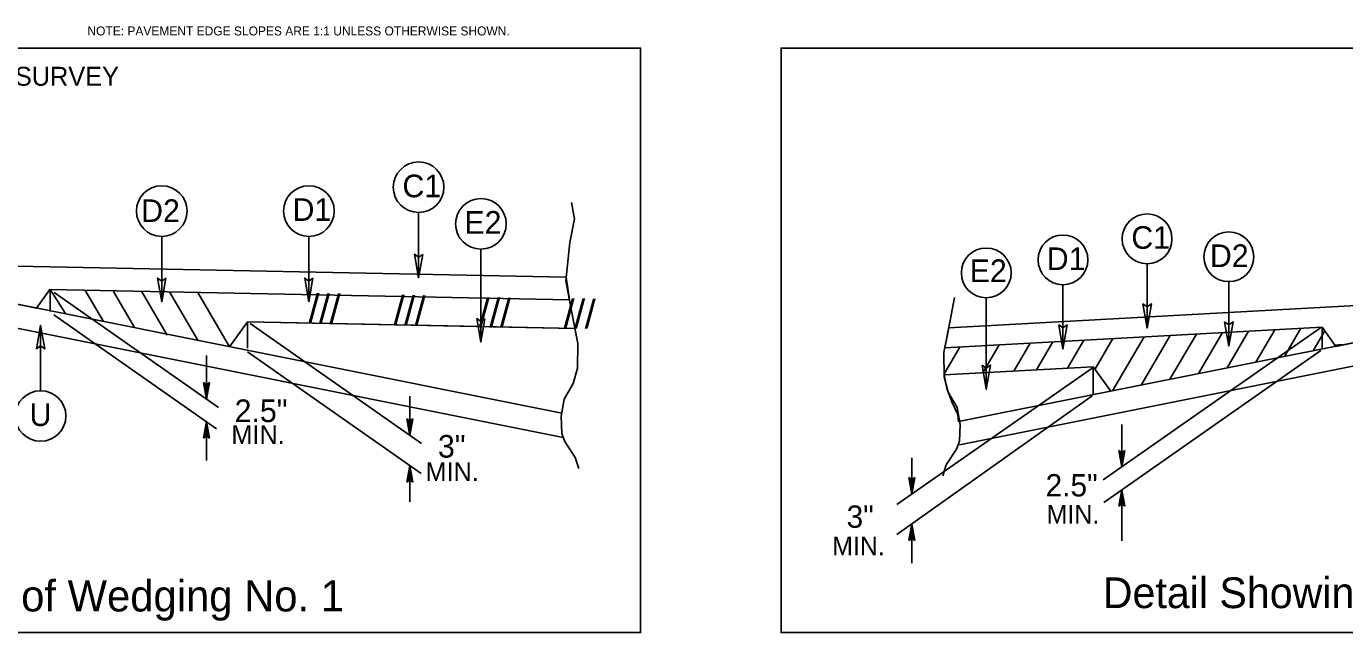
# Model space of a CAD drawing. Extents: x 958711 to 962106, y 831169 to 840840.
# Drawn here: x 959328.8 to 959817.9, y 840247 to 840472.1 of the extents above; entities that cross this region are included whole.
import ezdxf

# ---------------------------------------------------------------- set-up
doc = ezdxf.new("R2010")
doc.units = 0
for name, color, linetype in [('Old_Level_1', 7, 'Continuous'), ('Old_Level_4', 7, 'Continuous'), ('Old_Level_5', 7, 'Continuous'), ('Prop Lane Arrow CELL', 7, 'Continuous'), ('Prop Pavement Schedule Description CELL', 7, 'Continuous'), ('Sheet Typical CELL', 7, 'Continuous'), ('Typical Detail Wedge1 CELL', 7, 'Continuous'), ('Typical ID Circle CELL', 7, 'Continuous'), ('Typical Shoulder Slope CELL', 7, 'Continuous'), ('Typical Terminator CELL', 7, 'Continuous'), ('Typical Text General CELL', 7, 'Continuous'), ('Typical Text ID Circle CELL', 7, 'Continuous'), ('Typical Text Label CELL', 7, 'Continuous')]:
    doc.layers.add(name, color=color, linetype=linetype)

msp = doc.modelspace()

# ---------------------------------------------------------------- linework, layer by layer
at = {"layer": 'Old_Level_1'}
for points in [[(959084.57, 840464.04), (959556.67, 840464.04), (959556.67, 840247.03), (959084.57, 840247.03)], [(960172.3, 840464.04), (959608.85, 840464.04), (959608.85, 840247.03), (960172.3, 840247.03)]]:
    msp.add_lwpolyline(points, close=True, dxfattribs=at)
at = {"layer": 'Old_Level_4'}
for p, q in [((959474.36, 840403.02), (959474.36, 840378.76)), ((959379.05, 840394.16), (959379.05, 840369.91)), ((959433.64, 840394.16), (959433.64, 840369.91)), ((959497.47, 840389.41), (959497.47, 840354.91)), ((959334.11, 840336.85), (959334.11, 840361.11))]:
    msp.add_line(p, q, dxfattribs=at)
for centre in [(959474.36, 840412.4), (959379.05, 840403.55), (959433.64, 840403.55), (959497.46, 840398.79), (959334.11, 840327.47)]:
    msp.add_circle(centre, 9.39, dxfattribs=at)
at = {"layer": 'Typical Detail Wedge1 CELL'}
for p, q in [((959880.37, 840371.66), (959671.01, 840360.17)), ((959880.37, 840371.66), (959671.01, 840360.17)), ((959880.37, 840366.48), (959675.26, 840325.55)), ((959814.59, 840353.31), (959880.37, 840366.48)), ((959809.55, 840360.45), (959669.52, 840352.76)), ((959669.52, 840352.76), (959809.55, 840360.45)), ((959809.55, 840360.45), (959814.59, 840353.31)), ((959809.55, 840360.45), (959809.55, 840352.35)), ((959809.55, 840360.45), (959814.59, 840353.31)), ((959671.01, 840360.17), (959669.52, 840352.76)), ((959880.37, 840357.81), (959675, 840316.73)), ((959721.17, 840355.59), (959715.1, 840345.18)), ((959731.96, 840356.19), (959725.28, 840344.75)), ((959808.95, 840360.21), (959728.29, 840303.72)), ((959743.48, 840356.82), (959731.82, 840336.85)), ((959742.46, 840338.97), (959753.19, 840357.35)), ((959762.89, 840357.89), (959753.08, 840341.08)), ((959772.59, 840358.42), (959763.72, 840343.2)), ((959782.29, 840358.96), (959774.34, 840345.32)), ((959791.99, 840359.49), (959784.98, 840347.44)), ((959801.69, 840360.02), (959795.6, 840349.56)), ((959806.23, 840351.68), (959810.53, 840359.06)), ((959675.1, 840353.06), (959669.33, 840343.17)), ((959689.67, 840353.86), (959683.62, 840343.5)), ((959701.2, 840354.5), (959695.13, 840344.11)), ((959709.66, 840354.99), (959703.58, 840344.56)), ((959809.11, 840351.74), (959728.62, 840295.39)), ((959817.03, 840353.96), (959814.24, 840353.81)), ((959724.61, 840345.69), (959669.34, 840342.74)), ((959724.61, 840345.69), (959731.12, 840336.7)), ((959724.61, 840345.69), (959724.61, 840335.45)), ((959795.6, 840349.56), (959795.96, 840350.19)), ((959724.23, 840345.25), (959651.73, 840294.57)), ((959669.34, 840342.74), (959670.37, 840337.65)), ((959670.37, 840337.65), (959672.23, 840332.7)), ((959724.23, 840334.99), (959651.76, 840283.48)), ((959672.23, 840332.7), (959674.39, 840328.07)), ((959674.39, 840328.07), (959674.7, 840325.28)), ((959735.25, 840324.35), (959735.25, 840308.59)), ((959657.34, 840311.9), (959657.34, 840298.49)), ((959735.25, 840308.59), (959734.17, 840314.67)), ((959734.17, 840314.67), (959735.25, 840313.88)), ((959734.32, 840314.56), (959735.25, 840308.59)), ((959735.25, 840308.59), (959734.48, 840314.45)), ((959734.63, 840314.33), (959735.25, 840308.59)), ((959735.25, 840308.59), (959734.78, 840314.22)), ((959734.93, 840314.11), (959735.25, 840308.59)), ((959735.25, 840308.59), (959735.09, 840314)), ((959735.25, 840308.59), (959736.33, 840314.67)), ((959735.25, 840313.88), (959736.33, 840314.67)), ((959735.25, 840308.59), (959736.16, 840314.56)), ((959736.01, 840314.45), (959735.25, 840308.59)), ((959735.25, 840308.59), (959735.85, 840314.33)), ((959735.7, 840314.22), (959735.25, 840308.59)), ((959735.25, 840308.59), (959735.55, 840314.11)), ((959735.4, 840314), (959735.25, 840308.59)), ((959735.25, 840313.88), (959735.25, 840308.59)), ((959657.34, 840298.49), (959656.26, 840304.58)), ((959656.26, 840304.58), (959657.34, 840303.79)), ((959656.42, 840304.46), (959657.34, 840298.49)), ((959657.34, 840298.49), (959656.57, 840304.35)), ((959656.72, 840304.23), (959657.34, 840298.49)), ((959657.34, 840298.49), (959656.87, 840304.12)), ((959657.03, 840304.01), (959657.34, 840298.49)), ((959657.34, 840298.49), (959657.18, 840303.9)), ((959657.34, 840298.49), (959658.42, 840304.58)), ((959657.34, 840303.79), (959658.42, 840304.58)), ((959657.34, 840298.49), (959658.26, 840304.46)), ((959658.11, 840304.35), (959657.34, 840298.49)), ((959657.34, 840298.49), (959657.95, 840304.23)), ((959657.8, 840304.12), (959657.34, 840298.49)), ((959657.34, 840298.49), (959657.65, 840304.01)), ((959657.5, 840303.9), (959657.34, 840298.49)), ((959657.34, 840303.79), (959657.34, 840298.49)), ((959735.25, 840300.03), (959734.17, 840293.94)), ((959735.25, 840300.03), (959734.32, 840294.05)), ((959734.48, 840294.17), (959735.25, 840300.03)), ((959735.25, 840300.03), (959734.63, 840294.28)), ((959734.78, 840294.4), (959735.25, 840300.03)), ((959735.25, 840300.03), (959734.93, 840294.51)), ((959735.09, 840294.62), (959735.25, 840300.03)), ((959735.25, 840300.03), (959735.25, 840281.16)), ((959735.25, 840300.03), (959736.31, 840293.94)), ((959736.16, 840294.05), (959735.25, 840300.03)), ((959735.25, 840300.03), (959736.01, 840294.17)), ((959735.85, 840294.28), (959735.25, 840300.03)), ((959735.25, 840300.03), (959735.7, 840294.4)), ((959735.55, 840294.51), (959735.25, 840300.03)), ((959735.25, 840300.03), (959735.4, 840294.62)), ((959735.25, 840294.74), (959735.25, 840300.03)), ((959735.25, 840294.74), (959734.17, 840293.94)), ((959736.31, 840293.94), (959735.25, 840294.74)), ((959657.34, 840287.39), (959656.26, 840281.3)), ((959657.34, 840287.39), (959656.42, 840281.41)), ((959656.57, 840281.53), (959657.34, 840287.39)), ((959657.34, 840287.39), (959656.72, 840281.64)), ((959656.87, 840281.76), (959657.34, 840287.39)), ((959657.34, 840287.39), (959657.03, 840281.87)), ((959657.18, 840281.98), (959657.34, 840287.39)), ((959657.34, 840287.39), (959657.34, 840272.82)), ((959657.34, 840287.39), (959658.41, 840281.3)), ((959658.26, 840281.41), (959657.34, 840287.39)), ((959657.34, 840287.39), (959658.11, 840281.53)), ((959657.95, 840281.64), (959657.34, 840287.39)), ((959657.34, 840287.39), (959657.8, 840281.76)), ((959657.65, 840281.87), (959657.34, 840287.39)), ((959657.34, 840287.39), (959657.5, 840281.98)), ((959657.34, 840282.1), (959657.34, 840287.39)), ((959657.34, 840282.1), (959656.26, 840281.3)), ((959658.41, 840281.3), (959657.34, 840282.1))]:
    msp.add_line(p, q, dxfattribs=at)
msp.add_lwpolyline([(959673.11, 840371.42), (959671.55, 840362.91), (959669.17, 840350.98), (959669.35, 840341.98), (959670.82, 840336.3), (959674.13, 840330.6), (959675.23, 840324.36), (959675.04, 840318.12), (959673.94, 840315.18), (959670.09, 840309.3), (959668.8, 840305.26)], dxfattribs=at)
at = {"layer": 'Typical ID Circle CELL'}
for p, q in [((959744.6, 840384.01), (959744.6, 840360.12)), ((959713.39, 840376.18), (959713.39, 840352.28)), ((959774.9, 840377.33), (959774.9, 840353.44)), ((959684.95, 840371.35), (959684.95, 840337.37))]:
    msp.add_line(p, q, dxfattribs=at)
for centre in [(959744.6, 840393.25), (959713.4, 840385.42), (959774.91, 840386.58), (959684.95, 840380.58)]:
    msp.add_circle(centre, 9.24, dxfattribs=at)
at = {"layer": 'Typical Shoulder Slope CELL'}
for p, q in [((959318.9, 840383.23), (959529.06, 840379.04)), ((959318.92, 840383.23), (959529.06, 840379.04)), ((959529.06, 840379.04), (959530.27, 840370.59)), ((959318.59, 840370.32), (959527.49, 840328.53)), ((959332.62, 840367.53), (959318.59, 840370.32)), ((959337.5, 840374.45), (959332.62, 840367.53)), ((959337.5, 840374.45), (959332.62, 840367.53)), ((959337.19, 840374.29), (959337.49, 840374.28)), ((959337.5, 840374.45), (959530.27, 840370.59)), ((959530.27, 840370.59), (959337.5, 840374.45)), ((959343.32, 840365.46), (959337.62, 840374.37)), ((959337.62, 840374.37), (959337.62, 840366.31)), ((959339.1, 840373.33), (959400.11, 840330.6)), ((959350.58, 840374.28), (959357.44, 840362.53)), ((959361.13, 840373.74), (959368.99, 840360.27)), ((959371.59, 840373.76), (959381.08, 840357.5)), ((959381.97, 840373.56), (959392.55, 840355.41)), ((959392.47, 840373.34), (959404.23, 840353.18)), ((959318.99, 840361.32), (959528.04, 840319.5)), ((959339.02, 840365.02), (959399.43, 840322.73)), ((959410.84, 840362.44), (959404.23, 840353.18)), ((959404.25, 840353.18), (959410.84, 840362.44)), ((959410.84, 840362.44), (959532.31, 840360.01)), ((959410.84, 840362.44), (959410.84, 840352.59)), ((959497.47, 840360.7), (959410.84, 840362.44)), ((959411.82, 840361.76), (959475.43, 840317.21)), ((959532.31, 840360.01), (959497.47, 840360.7)), ((959410.84, 840351.31), (959475.32, 840306.14)), ((959395.65, 840349.88), (959395.65, 840333.73)), ((959395.65, 840333.73), (959394.56, 840339.91)), ((959395.65, 840339.11), (959394.56, 840339.91)), ((959395.65, 840333.73), (959394.71, 840339.8)), ((959394.87, 840339.68), (959395.65, 840333.73)), ((959395.65, 840333.73), (959395.02, 840339.57)), ((959395.18, 840339.45), (959395.65, 840333.73)), ((959395.65, 840333.73), (959395.33, 840339.34)), ((959395.49, 840339.23), (959395.65, 840333.73)), ((959395.65, 840333.73), (959396.74, 840339.91)), ((959396.74, 840339.91), (959395.65, 840339.11)), ((959396.57, 840339.8), (959395.65, 840333.73)), ((959395.65, 840333.73), (959396.42, 840339.68)), ((959396.27, 840339.57), (959395.65, 840333.73)), ((959395.65, 840333.73), (959396.11, 840339.45)), ((959395.96, 840339.34), (959395.65, 840333.73)), ((959395.65, 840333.73), (959395.8, 840339.23)), ((959395.65, 840339.11), (959395.65, 840333.73)), ((959471.06, 840334.88), (959471.06, 840320.28)), ((959471.06, 840320.28), (959469.97, 840326.45)), ((959471.06, 840325.65), (959469.97, 840326.45)), ((959471.06, 840320.28), (959470.12, 840326.33)), ((959470.28, 840326.22), (959471.06, 840320.28)), ((959471.06, 840320.28), (959470.43, 840326.12)), ((959471.06, 840320.28), (959472.15, 840326.45)), ((959472.15, 840326.45), (959471.06, 840325.65)), ((959471.99, 840326.33), (959471.06, 840320.28)), ((959471.06, 840320.28), (959471.83, 840326.22)), ((959471.68, 840326.12), (959471.06, 840320.28)), ((959395.65, 840325.37), (959394.56, 840319.19)), ((959394.71, 840319.32), (959395.65, 840325.37)), ((959395.65, 840325.37), (959394.87, 840319.43)), ((959395.02, 840319.55), (959395.65, 840325.37)), ((959395.65, 840325.37), (959395.18, 840319.66)), ((959395.33, 840319.77), (959395.65, 840325.37)), ((959395.65, 840325.37), (959395.49, 840319.88)), ((959395.65, 840325.37), (959395.65, 840310.93)), ((959395.65, 840325.37), (959396.74, 840319.19)), ((959395.65, 840320), (959395.65, 840325.37)), ((959395.8, 840319.88), (959395.65, 840325.37)), ((959395.65, 840325.37), (959395.96, 840319.77)), ((959396.11, 840319.66), (959395.65, 840325.37)), ((959395.65, 840325.37), (959396.27, 840319.55)), ((959396.42, 840319.43), (959395.65, 840325.37)), ((959395.65, 840325.37), (959396.57, 840319.32)), ((959470.59, 840325.99), (959471.06, 840320.28)), ((959471.06, 840320.28), (959470.74, 840325.88)), ((959470.9, 840325.76), (959471.06, 840320.28)), ((959471.06, 840320.28), (959471.52, 840325.99)), ((959471.37, 840325.88), (959471.06, 840320.28)), ((959471.06, 840320.28), (959471.21, 840325.76)), ((959471.06, 840325.65), (959471.06, 840320.28)), ((959394.56, 840319.19), (959395.65, 840320)), ((959395.65, 840320), (959396.74, 840319.19)), ((959471.06, 840309.13), (959469.97, 840302.95)), ((959470.12, 840303.07), (959471.06, 840309.13)), ((959471.06, 840309.13), (959470.28, 840303.19)), ((959470.43, 840303.3), (959471.06, 840309.13)), ((959471.06, 840309.13), (959470.59, 840303.42)), ((959470.74, 840303.53), (959471.06, 840309.13)), ((959471.06, 840309.13), (959470.9, 840303.64)), ((959471.06, 840309.13), (959471.06, 840295.57)), ((959471.06, 840309.13), (959472.15, 840302.95)), ((959471.06, 840303.77), (959471.06, 840309.13)), ((959471.21, 840303.64), (959471.06, 840309.13)), ((959471.06, 840309.13), (959471.37, 840303.53)), ((959471.52, 840303.42), (959471.06, 840309.13)), ((959471.06, 840309.13), (959471.68, 840303.3)), ((959471.83, 840303.19), (959471.06, 840309.13)), ((959471.06, 840309.13), (959471.99, 840303.07)), ((959469.97, 840302.95), (959471.06, 840303.77)), ((959471.06, 840303.77), (959472.15, 840302.95))]:
    msp.add_line(p, q, dxfattribs=at)
for points in [[(959531.01, 840406.77), (959532.13, 840400.62), (959530.45, 840391.86), (959528.96, 840377.69), (959531.01, 840366.51), (959533.44, 840354.39), (959533.25, 840345.25), (959531.75, 840339.48), (959528.4, 840333.69), (959527.29, 840327.36), (959527.46, 840321.02), (959528.59, 840318.04), (959532.49, 840312.07), (959533.8, 840307.97)], [(959527.49, 840328.53), (959528.4, 840333.69), (959531.75, 840339.48), (959533.25, 840345.25), (959533.44, 840354.39), (959532.31, 840360.01)]]:
    msp.add_lwpolyline(points, dxfattribs=at)
at = {"layer": 'Typical Terminator CELL'}
for points in [[(959743.06, 840369.08), (959744.6, 840360.12), (959746.19, 840369.13), (959744.6, 840367.98)], [(959711.85, 840361.25), (959713.39, 840352.28), (959714.99, 840361.3), (959713.39, 840360.15)], [(959711.85, 840361.25), (959713.39, 840352.28), (959714.99, 840361.3), (959713.39, 840360.15)], [(959773.36, 840362.4), (959774.9, 840353.44), (959776.5, 840362.45), (959774.9, 840361.31)], [(959773.36, 840362.4), (959774.9, 840353.44), (959776.5, 840362.45), (959774.9, 840361.31)], [(959683.41, 840346.33), (959684.95, 840337.37), (959686.54, 840346.38), (959684.95, 840345.24)]]:
    msp.add_lwpolyline(points, close=True, dxfattribs=at)
at = {"layer": 'Typical Text Label CELL'}
for points in [[(959475.86, 840387.45), (959474.36, 840378.76), (959472.81, 840387.5), (959474.36, 840386.39)], [(959380.54, 840378.6), (959379.05, 840369.91), (959377.5, 840378.65), (959379.05, 840377.54)], [(959435.14, 840378.6), (959433.64, 840369.91), (959432.1, 840378.65), (959433.64, 840377.54)], [(959332.62, 840352.42), (959334.11, 840361.11), (959335.66, 840352.37), (959334.11, 840353.48)], [(959498.96, 840363.6), (959497.47, 840354.91), (959495.92, 840363.65), (959497.47, 840362.54)]]:
    msp.add_lwpolyline(points, close=True, dxfattribs=at)

# ---------------------------------------------------------------- texts
at = {"layer": 'Old_Level_5'}
msp.add_text('C SURVEY ', height=7.021, dxfattribs=at).set_placement((959315.19, 840450.08))
at = {"layer": 'Prop Lane Arrow CELL'}
for s, height, p in [('C1', 8.402, (959468.35, 840408.68)), ('D2', 8.402, (959371.42, 840399.49)), ('D1', 8.402, (959427.59, 840399.9)), ('E2', 8.402, (959491.34, 840395.14)), ('C1', 8.402, (959738.76, 840389.53)), ('D1', 8.402, (959707.38, 840381.65)), ('D2', 8.402, (959767.91, 840382.77)), ('E2', 8.402, (959678.81, 840377.19)), ('U', 8.4, (959330.01, 840323.75))]:
    msp.add_text(s, height=height, dxfattribs=at).set_placement(p)
at = {"layer": 'Prop Pavement Schedule Description CELL'}
msp.add_text('NOTE: PAVEMENT EDGE SLOPES ARE 1:1 UNLESS OTHERWISE SHOWN.', height=3.3256, dxfattribs=at).set_placement((959351.49, 840468.75))
at = {"layer": 'Sheet Typical CELL'}
msp.add_text('Detail Showing Method of Wedging No. 1', height=11.5886, dxfattribs=at).set_placement((959163.24, 840254.91))
at = {"layer": 'Typical Detail Wedge1 CELL'}
for p in [(959707.34, 840287.55), (959627.78, 840275.79)]:
    msp.add_text('MIN.', height=6.915, dxfattribs=at).set_placement(p)
at = {"layer": 'Typical Shoulder Slope CELL'}
for height, rotation, p in [(10.535, 358.8553, (959433.47, 840362.1)), (10.535, 358.8536, (959465.06, 840361.45)), (10.539, 358.8554, (959496.62, 840360.53)), (10.539, 358.8537, (959528.12, 840360.16))]:
    msp.add_text('/// ', height=height, rotation=rotation, dxfattribs=at).set_placement(p)
for s, height, p in [('2.5"', 8.402, (959406.1, 840325.2)), ('MIN.', 7.021, (959404.88, 840317.04)), ('3"', 8.402, (959481.53, 840312.01)), ('MIN.', 7.021, (959476.88, 840303.3))]:
    msp.add_text(s, height=height, dxfattribs=at).set_placement(p)
at = {"layer": 'Typical Text General CELL'}
msp.add_text('Detail Showing Method Of Wedging No. 2', height=11.4134, dxfattribs=at).set_placement((959728.19, 840256.14))
at = {"layer": 'Typical Text ID Circle CELL'}
for s, p in [('2.5"', (959706.97, 840297.61)), ('3"', (959633.13, 840285.97))]:
    msp.add_text(s, height=8.275, dxfattribs=at).set_placement(p)

doc.saveas('drawing.dxf')
